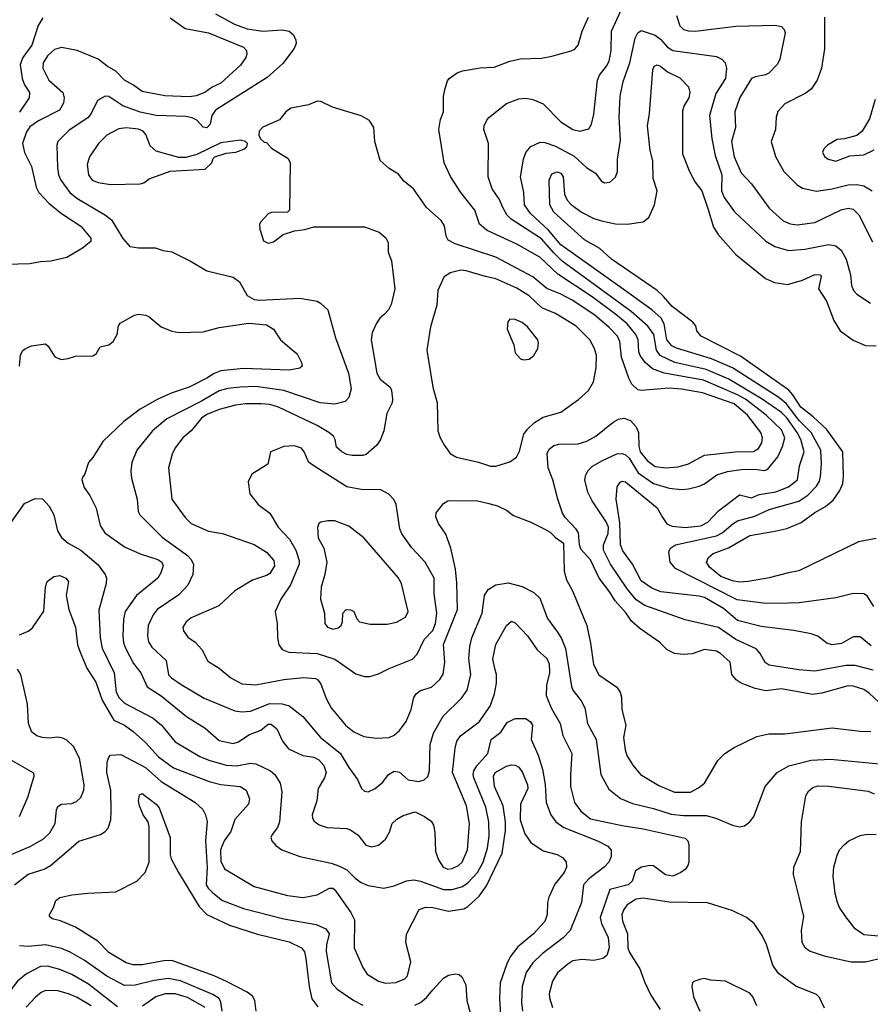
# Model space of a CAD drawing. Extents: x 997026 to 1115308, y 536381 to 619039.
# Tile 311 of 484: x 1069057 to 1073912, y 581923 to 587541. Entities that reach past the tile are written whole.
import ezdxf

# ---------------------------------------------------------------- set-up
doc = ezdxf.new("R2010")
doc.units = 0

msp = doc.modelspace()

# ---------------------------------------------------------------- linework, layer by layer
at = {"layer": '0CON20XD'}
for points in [[(1070173.6, 587573.6), (1070282.2, 587515), (1070355, 587488.9), (1070445, 587475.3), (1070555, 587482.5), (1070594.6, 587474.6), (1070619.2, 587455), (1070633.3, 587425), (1070635.6, 587405), (1070624.1, 587375.9), (1070559.1, 587290.9), (1070468.8, 587211.2), (1070174.5, 587025), (1070152.7, 586995), (1070144.4, 586945), (1070125, 586923.9), (1070105, 586927.8), (1070067.4, 586967.4), (1070041.5, 586981.5), (1070005, 586988.2), (1069836.2, 586993.8), (1069745, 587012.5), (1069645, 587048.6), (1069565, 587102.1), (1069545, 587105.4), (1069500.7, 587079.3), (1069464.6, 587005), (1069445, 586980.9), (1069339.5, 586910.5), (1069274.4, 586845), (1069268.9, 586825), (1069272.1, 586695), (1069277.7, 586655), (1069292.3, 586625), (1069343.1, 586555), (1069382, 586522), (1069546.1, 586426.1), (1069579.9, 586399.9), (1069645, 586292.5), (1069685, 586246.7), (1069735, 586240), (1069829.5, 586239.5), (1069875, 586224), (1069925, 586216), (1070035, 586161.4), (1070125, 586108.1), (1070275, 586072.1), (1070312.1, 586045), (1070355, 585967.3), (1070395, 585944), (1070425, 585940.3), (1070655, 585952.1), (1070755, 585934.2), (1070774.3, 585924.3), (1070816, 585885), (1070859.5, 585725), (1070933.8, 585525), (1070949.2, 585435), (1070935, 585386.2), (1070915, 585362.5), (1070855, 585346.4), (1070772.5, 585355), (1070565, 585424.8), (1070405, 585448), (1070315.2, 585444.8), (1070245, 585436.2), (1070195, 585422.6), (1070095, 585364.3), (1069896.3, 585263.7), (1069813.9, 585196.1), (1069725, 585085.7), (1069696.4, 585015), (1069690.5, 584965), (1069694.4, 584925), (1069727.5, 584805), (1069733.1, 584735), (1069741.9, 584715), (1069869.3, 584589.3), (1070015, 584483.6), (1070033.6, 584463.6), (1070048.2, 584435), (1070044.5, 584375), (1070016.5, 584315), (1069965, 584260), (1069841.2, 584175), (1069819.3, 584145), (1069790.7, 584085), (1069786.8, 584025), (1069792.2, 583992.2), (1069811.6, 583961.6), (1069892.5, 583885), (1069906.7, 583803.3), (1069923.5, 583785), (1069978.2, 583748.2), (1070109.9, 583669.9), (1070285, 583597.7), (1070325, 583592.5), (1070375, 583596.6), (1070485, 583638.9), (1070555, 583638.4), (1070595.7, 583625.7), (1070673.5, 583565), (1070773.8, 583445), (1070886.7, 583356.7), (1070935, 583274.4), (1070985.5, 583205.5), (1071007.1, 583155), (1071025, 583138.6), (1071045, 583135.6), (1071086, 583155), (1071129.7, 583190.3), (1071162, 583235), (1071195, 583254.3), (1071225, 583247.1), (1071275, 583203.3), (1071335.4, 583194.6), (1071365, 583204.3), (1071386.1, 583223.9), (1071395.4, 583254.6), (1071400.4, 583405), (1071419.4, 583470.6), (1071473.6, 583566.4), (1071579.6, 583670.4), (1071611.2, 583715), (1071631.3, 583805), (1071620, 583895), (1071625.5, 583965.5), (1071638.2, 584015), (1071696.1, 584155), (1071709.1, 584255), (1071730.6, 584289.4), (1071774, 584316), (1071845, 584327.1), (1071925, 584307.3), (1071992.4, 584272.4), (1072025, 584240), (1072069.5, 584125), (1072126.4, 584046.4), (1072149.6, 584009.6), (1072172.4, 583952.4), (1072205.9, 583735.9), (1072214.7, 583714.7), (1072261.8, 583655), (1072283.6, 583615), (1072297.9, 583525), (1072346.7, 583435), (1072373.6, 583235), (1072419.8, 583149.8), (1072486.5, 583096.5), (1072555, 583069.3), (1072675, 583040.6), (1072775, 583008.1), (1072845, 583000.2), (1072975, 583001.3), (1073031.2, 582985), (1073125.5, 582945.5), (1073165, 582935.7)], [(1073917.8, 583967.8), (1073855, 584020), (1073815, 584020), (1073747.4, 583982.6), (1073695, 583974.4), (1073665, 583984.3), (1073613, 584023), (1073575, 584036.5), (1073475, 584056.2), (1073288.6, 584078.6), (1073155, 584113.5), (1073075, 584181.6), (1072965, 584244.1), (1072935, 584252.5), (1072716.4, 584276.4), (1072665, 584296.9), (1072605, 584339.5), (1072554.8, 584434.8), (1072500.5, 584510.5), (1072485.9, 584545), (1072483, 584673), (1072461.6, 584805), (1072467.9, 584875), (1072485, 584902.9), (1072495, 584908.1), (1072515, 584904.4), (1072695.2, 584755.2), (1072725, 584704.2), (1072750, 584665), (1072781.5, 584651.5), (1072855, 584642.7), (1072945, 584652.5), (1072985, 584673.9), (1073045, 584739.6), (1073165, 584830), (1073235, 584813.5), (1073277.5, 584832.5), (1073372.9, 584847.1), (1073445.5, 584875), (1073496.2, 584915), (1073508.8, 584995), (1073535.3, 585075), (1073515.2, 585145), (1073495.6, 585185), (1073435, 585269.6), (1073405, 585300), (1073295.8, 585375), (1073105, 585489.8), (1072975.6, 585545.6), (1072795.8, 585585.8), (1072713.2, 585625), (1072691.9, 585655), (1072675.6, 585745), (1072642, 585792), (1072546.8, 585876.8), (1072154.1, 586164.1), (1072105, 586209.8), (1072035, 586291.1), (1071862, 586402), (1071837.2, 586427.2), (1071813, 586473), (1071795.6, 586515.6), (1071754.6, 586575), (1071730.5, 586645), (1071732.9, 586835), (1071706, 586915), (1071708, 586935), (1071723, 586967), (1071735, 586983.8), (1071835, 587062.9), (1071905, 587088.6), (1071945, 587092.9), (1071985.5, 587085.5), (1072045, 587061.4), (1072145, 586957.5), (1072215, 586914.3), (1072254.2, 586904.2), (1072305, 586918.8), (1072321.4, 586945), (1072335, 587002.5), (1072354.1, 587195), (1072366.1, 587225), (1072406.8, 587275), (1072421.3, 587305), (1072432.2, 587365), (1072434.2, 587475.8), (1072489.4, 587595)], [(1072806.4, 587565), (1072825.7, 587505), (1072845, 587485.7), (1072875, 587477.3), (1072915, 587475.5), (1073145, 587503.6), (1073369.1, 587509.1), (1073405, 587502.5), (1073420.8, 587485), (1073425.7, 587465), (1073395.8, 587315), (1073382.1, 587287.9), (1073333.7, 587236.3), (1073313.6, 587226.4), (1073255, 587215.5), (1073235, 587204.5), (1073167.1, 587097.1), (1073139.6, 587015), (1073142.9, 586925), (1073119.7, 586845), (1073135, 586758.8), (1073175, 586668), (1073234.6, 586604.6), (1073335, 586465.7), (1073414, 586394), (1073455, 586376.5), (1073495, 586370.9), (1073595, 586383.8), (1073745, 586455.5), (1073785, 586465.5), (1073815, 586460), (1073846.6, 586426.6), (1073925, 586273.8)], [(1069915, 587550.8), (1070000.6, 587490.6), (1070135, 587465.4), (1070333.8, 587385), (1070352, 587365), (1070354, 587345), (1070347.1, 587325), (1070317.9, 587282.1), (1070205, 587178.5), (1070154.6, 587155.4), (1070114.5, 587125.5), (1070063.3, 587106.7), (1070025, 587100.4), (1069885, 587107.1), (1069755, 587130.6), (1069707, 587167), (1069654.2, 587195), (1069605, 587247.1), (1069556, 587275), (1069505, 587315.6), (1069385, 587365.6), (1069295, 587383.1), (1069255, 587370), (1069215.5, 587334.5), (1069190.8, 587295), (1069188, 587265), (1069223.1, 587195), (1069303.3, 587125), (1069310.5, 587095), (1069306.5, 587065), (1069284.3, 587025), (1069165, 586963.2), (1069115, 586930.5), (1069095, 586902), (1069073.5, 586835), (1069083.6, 586783.6), (1069123.5, 586703.5), (1069151.5, 586585), (1069165.5, 586555), (1069225, 586492.2), (1069294.7, 586434.7), (1069405, 586362.9), (1069462.5, 586295), (1069462.5, 586275), (1069415, 586237.1), (1069325, 586184), (1069235, 586163.8), (1069175, 586160), (1069115, 586147.1), (1068915, 586142)], [(1069188.4, 587551.6), (1069162.2, 587507.8), (1069126.4, 587395), (1069074.1, 587325.9), (1069059.1, 587285), (1069070.6, 587205), (1069085, 587168.9), (1069112.6, 587125), (1069111.4, 587095), (1069056.5, 587013.5)], [(1073929.3, 583829.3), (1073826.6, 583856.6), (1073775, 583856.8), (1073595, 583824.8), (1073505, 583831.8), (1073335, 583857.3), (1073312.5, 583872.5), (1073284, 583925), (1073261.5, 583951.5), (1073145, 584004.2), (1073045, 584074), (1072855, 584116.4), (1072625, 584199.3), (1072575, 584231.4), (1072523.9, 584293.9), (1072428.9, 584435), (1072388.7, 584515), (1072388.4, 584545), (1072415, 584608.6), (1072417.6, 584645), (1072405, 584676.4), (1072324.5, 584795), (1072299.5, 584845), (1072283.5, 584916.5), (1072288.1, 584945), (1072300.8, 584969.2), (1072327.3, 584992.7), (1072384.4, 585025.6), (1072465, 585063.7), (1072495, 585066.5), (1072515, 585058.1), (1072535, 585038.6), (1072586.4, 584956.4), (1072675, 584895.3), (1072765, 584868.2), (1072835, 584861.3), (1072875, 584863.4), (1072935, 584878.9), (1072965, 584893.1), (1073036.6, 584943.4), (1073096.2, 584963.8), (1073175.2, 584975.2), (1073255, 584976.8), (1073305, 584968.9), (1073325, 584974), (1073384.1, 585045.9), (1073411.4, 585105), (1073424.2, 585155), (1073405, 585201.5), (1073316.9, 585285), (1073200.2, 585375), (1073155, 585401.4), (1072960, 585485), (1072734.8, 585524.8), (1072668.3, 585548.3), (1072626.7, 585585), (1072597.9, 585625), (1072591.2, 585645), (1072587.7, 585715), (1072574.2, 585745), (1072524.2, 585805), (1072458.7, 585858.7), (1072325, 585959.2), (1072128.2, 586088.2), (1072025, 586186.6), (1071895, 586259.3), (1071725, 586337.5), (1071680.6, 586375), (1071655.7, 586455), (1071574.5, 586555), (1071516.7, 586646.7), (1071480, 586725), (1071449.2, 586915), (1071458.8, 586971.2), (1071475.6, 587015), (1071475.7, 587105), (1071485, 587147.5), (1071498.3, 587191.7), (1071508, 587205), (1071553, 587237), (1071585, 587249.4), (1071685, 587267.1), (1071765, 587270), (1071855, 587304.2), (1071915, 587316.9), (1072035, 587322.2), (1072095, 587333.5), (1072205, 587362.9), (1072226.4, 587373.6), (1072244.6, 587395.4), (1072267.5, 587475), (1072303.9, 587555)], [(1073650, 587555), (1073650.5, 587375), (1073634.4, 587265), (1073609.4, 587195), (1073574.2, 587145), (1073540.2, 587119.8), (1073425, 587060), (1073383.6, 587016.4), (1073374.3, 586985), (1073370.6, 586915), (1073345.6, 586845), (1073371.1, 586761.1), (1073419.4, 586675), (1073495, 586599.4), (1073525, 586580.5), (1073605, 586562.3), (1073695.3, 586575.3), (1073785, 586598.2), (1073835, 586600), (1073875, 586593.4), (1073923.5, 586565)], [(1073932, 584192), (1073895, 584252.9), (1073874.4, 584264.4), (1073815, 584266.9), (1073715, 584242.5), (1073505.3, 584214.7), (1073445, 584212.8), (1073315, 584209.6), (1073151.3, 584231.3), (1072800.4, 584410.4), (1072770.5, 584445), (1072761.4, 584505), (1072771.4, 584525), (1072800.8, 584545), (1073033.6, 584596.4), (1073066.6, 584613.4), (1073127.1, 584665), (1073155, 584681.4), (1073252.6, 584707.4), (1073335, 584746.9), (1073505, 584794.7), (1073555, 584828.4), (1073605, 584880), (1073621.7, 584908.3), (1073628.4, 584935), (1073633.8, 585006.2), (1073629.5, 585085), (1073574.4, 585185), (1073505.2, 585255), (1073431.2, 585351.2), (1073389.2, 585385), (1073125, 585554.4), (1073006.5, 585605), (1072805, 585666.6), (1072779.8, 585679.8), (1072751.2, 585715), (1072735.2, 585805), (1072718.5, 585838.5), (1072666, 585886), (1072528.9, 585985), (1072145, 586257), (1072075, 586340), (1071973.3, 586435), (1071938.8, 586485), (1071934.5, 586555.5), (1071914.6, 586645), (1071932.9, 586745), (1071946.7, 586783.3), (1071975, 586817.1), (1072028.1, 586841.9), (1072055, 586841.1), (1072115, 586818.8), (1072222.5, 586762.5), (1072295, 586696.2), (1072342.9, 586665), (1072375, 586620.8), (1072395, 586609.4), (1072425, 586614.4), (1072457.6, 586642.4), (1072468.5, 586675), (1072469.5, 586745), (1072486, 586854), (1072478.9, 586985), (1072484.5, 587104.5), (1072501.7, 587188.3), (1072540.3, 587295), (1072569.1, 587435), (1072585, 587465.7), (1072605, 587478.5), (1072685, 587453.3), (1072715, 587430), (1072755, 587384.7), (1072785, 587364.3), (1073035, 587330.5), (1073065, 587315.7), (1073084.3, 587295), (1073092.2, 587265), (1073085.4, 587205), (1073030.3, 587119.7), (1072994.7, 586995), (1073007.3, 586862.7), (1073025.7, 586765.7), (1073064.7, 586655.3), (1073063.3, 586565), (1073077.2, 586527.2), (1073136.7, 586445), (1073315, 586277.3), (1073366.4, 586246.4), (1073445, 586223.5), (1073538.7, 586231.3), (1073675, 586258.1), (1073715, 586251.2), (1073745, 586226.2), (1073774.2, 586175), (1073798.8, 586085), (1073804.7, 586024.7), (1073816.5, 585996.5), (1073835.8, 585975.8), (1073913.6, 585923.6)], [(1073945, 584580.6), (1073845, 584561.4), (1073505, 584395.6), (1073444.5, 584385.5), (1073335, 584355.5), (1073215, 584336), (1073165, 584332.5), (1073125, 584339.7), (1073059.5, 584365), (1072995, 584417.7), (1072976.4, 584445), (1072988.4, 584471.6), (1073014.7, 584495.3), (1073102.7, 584527.3), (1073225, 584597.3), (1073367.9, 584622.1), (1073435, 584638.2), (1073517.8, 584672.2), (1073595, 584728.5), (1073657.4, 584762.6), (1073700.1, 584799.9), (1073739.1, 584855), (1073754.6, 584895), (1073759.6, 584935), (1073755.6, 585075), (1073662, 585205), (1073585.8, 585275.8), (1073515, 585331), (1073470.7, 585400.7), (1073446.9, 585426.9), (1073170.6, 585620.6), (1072946, 585735), (1072922, 585765), (1072916.2, 585793.8), (1072898.8, 585815), (1072780.9, 585905), (1072732.4, 585962.4), (1072695.7, 585995.7), (1072435, 586174.6), (1072369.2, 586235), (1072281.4, 586285), (1072105, 586441.9), (1072082.9, 586485), (1072079.5, 586625), (1072095, 586661.4), (1072125, 586673.5), (1072145, 586664.4), (1072158.8, 586645), (1072167.1, 586545), (1072181.9, 586511.9), (1072205, 586485.6), (1072263.6, 586443.6), (1072335, 586407.5), (1072385, 586390.8), (1072457, 586377), (1072525, 586374.3), (1072615, 586388), (1072647.3, 586412.7), (1072680, 586485), (1072696, 586565), (1072673.1, 586635), (1072670, 586735), (1072655.7, 586795), (1072640, 586935), (1072652.5, 587005), (1072670.5, 587255), (1072677.5, 587275), (1072695, 587284.2), (1072715, 587275.7), (1072755, 587244.3), (1072825, 587209.2), (1072875, 587157.5), (1072882.9, 587125), (1072876.9, 587095), (1072848.8, 587051.2), (1072839.5, 587020.5), (1072840, 586775), (1072880, 586675), (1072913, 586613), (1072950, 586565), (1072984.3, 586464.3), (1073017.2, 586357.2), (1073043.3, 586315), (1073145, 586201.9), (1073314.6, 586064.6), (1073365, 586041.9), (1073439.1, 586030.9), (1073525.7, 586054.3), (1073595, 586087.5), (1073627.5, 586085), (1073632.5, 586075), (1073617.1, 586005), (1073662.5, 585935), (1073703.1, 585825), (1073740, 585765), (1073815, 585712), (1073885, 585681.4), (1073945, 585680)], [(1074047.5, 583565), (1073905, 583697.8), (1073875, 583719.1), (1073815, 583738.5), (1073785, 583740), (1073635, 583698.5), (1073581.3, 583691.3), (1073405, 583722.7), (1073315, 583711.5), (1073255, 583724.4), (1073175, 583755.6), (1073145.7, 583775), (1073121.4, 583805), (1073112, 583875), (1073057.1, 583925), (1073035, 583937.8), (1072965, 583947.5), (1072895, 583923.3), (1072845, 583919.4), (1072795, 583924.2), (1072753.3, 583945), (1072708.6, 583988.6), (1072597.4, 584067.4), (1072549.4, 584109.4), (1072518.2, 584155), (1072455.4, 584225), (1072425.2, 584275.2), (1072363.8, 584353.8), (1072315, 584458.6), (1072260.3, 584520.3), (1072252, 584545), (1072246.2, 584613.8), (1072233.8, 584635), (1072170.6, 584700.6), (1072155.6, 584725.6), (1072127.8, 584805), (1072100.5, 584915), (1072073.5, 584985), (1072066.9, 585065), (1072078.9, 585091.1), (1072105, 585111.1), (1072135, 585119.6), (1072245, 585121.5), (1072294.6, 585135.4), (1072345, 585164.4), (1072445, 585244.4), (1072475, 585261.4), (1072505, 585267.1), (1072543.6, 585253.6), (1072575, 585218), (1072588.2, 585185), (1072591.2, 585105), (1072598.8, 585075), (1072639.1, 585025), (1072685, 584992.4), (1072745.9, 584984.1), (1072815, 584989.6), (1072875, 585007.1), (1072966.6, 585056.6), (1073140, 585075), (1073245, 585077.3), (1073274.4, 585095), (1073292.5, 585127.5), (1073296.2, 585155), (1073287.3, 585185), (1073211.1, 585285), (1073135, 585348.3), (1072955, 585411.3), (1072835, 585432.6), (1072765, 585438.2), (1072605, 585424.5), (1072585, 585429.4), (1072551.7, 585461.7), (1072534.7, 585494.7), (1072492.4, 585615), (1072481.6, 585705), (1072468.2, 585735), (1072422.3, 585785), (1072339.3, 585855), (1072209.9, 585939.9), (1072145, 585975.8), (1072065, 586008), (1071985, 586073.3), (1071775, 586186), (1071541.6, 586261.6), (1071503, 586283), (1071491.4, 586305), (1071481.9, 586365), (1071462.5, 586395), (1071379.5, 586469.5), (1071304, 586575), (1071250.3, 586620.3), (1071219.5, 586659.5), (1071165, 586692.5), (1071115, 586737.5), (1071083.8, 586845), (1071078.8, 586925), (1071053.8, 586965), (1071005, 586993.3), (1070841.4, 587041.4), (1070775, 587073.8), (1070755, 587076.2), (1070705, 587055.8), (1070605, 587036.7), (1070576.7, 587015), (1070540.6, 586969.4), (1070445, 586927.1), (1070423.3, 586905), (1070422.5, 586882.5), (1070431.7, 586861.7), (1070453, 586843), (1070465, 586840), (1070495, 586807.5), (1070589.3, 586749.3), (1070600, 586725), (1070597.5, 586455), (1070585, 586442.5), (1070495, 586440), (1070475, 586432.5), (1070432.5, 586387.5), (1070426.4, 586373.6), (1070426.7, 586345), (1070449.3, 586279.3), (1070475, 586266.2), (1070505, 586273.3), (1070560, 586315), (1070625, 586336.2), (1070685, 586343.8), (1070735, 586360), (1071025, 586360), (1071109.2, 586329.2), (1071145.9, 586295.9), (1071159.3, 586269.3), (1071160, 586215), (1071178.8, 586165), (1071197.5, 586005), (1071176.7, 585915), (1071161.1, 585885), (1071138.5, 585861.5), (1071112.1, 585837.9), (1071092.2, 585805), (1071069.5, 585755), (1071062.5, 585715), (1071095, 585523.8), (1071115, 585489.2), (1071172, 585445), (1071180, 585425), (1071185.7, 585375), (1071182.9, 585355), (1071152.9, 585295), (1071136, 585195), (1071115.8, 585145), (1071095, 585114), (1071035, 585060.8), (1071015, 585054.3), (1070955, 585054.4), (1070925, 585060), (1070895, 585074.4), (1070865, 585102.5), (1070858, 585145), (1070848, 585165), (1070822, 585185), (1070755, 585225.4), (1070535, 585330), (1070485, 585344.7), (1070435, 585350), (1070345, 585349.6), (1070288.9, 585341.1), (1070195, 585316.7), (1070125, 585287.5), (1070095, 585266.9), (1070035, 585195.6), (1069987.5, 585155), (1069945, 585098.8), (1069927.6, 585062.4), (1069906.9, 584985), (1069924.6, 584804.6), (1070000.6, 584700.6), (1070035, 584666), (1070135, 584621.9), (1070215, 584608.6), (1070395, 584546.7), (1070465, 584502.9), (1070507.5, 584455), (1070511.5, 584425), (1070485, 584381.9), (1070465, 584369.4), (1070385, 584342.5), (1070285, 584282.5), (1070193.2, 584196.8), (1070035, 584128.6), (1070007.5, 584105), (1069988, 584075), (1069992, 584055), (1070017.1, 584017.1), (1070059.1, 583989.1), (1070097.3, 583947.3), (1070130.3, 583880.3), (1070195, 583842), (1070262, 583785), (1070325, 583752.2), (1070405, 583745.5), (1070565, 583776.9), (1070678, 583788), (1070745, 583782.5), (1070758, 583775), (1070775, 583750), (1070807.5, 583665), (1070835, 583614), (1070916, 583515), (1070965, 583478), (1071020.9, 583450.9), (1071091.7, 583441.7), (1071165, 583445.8), (1071195, 583459.2), (1071225.4, 583484.6), (1071263.1, 583536.9), (1071290.9, 583605), (1071306.6, 583673.4), (1071319.2, 583695), (1071345, 583712.9), (1071408, 583732), (1071455, 583776), (1071473.6, 583806.4), (1071483.8, 583875), (1071475.5, 583975.5), (1071556.5, 584175), (1071552.6, 584327.4), (1071545.3, 584405.3), (1071518.5, 584525), (1071488.6, 584605), (1071447, 584667), (1071432.9, 584705), (1071435, 584726.7), (1071475, 584781.2), (1071500, 584795), (1071662.7, 584797.3), (1071735, 584780), (1071785, 584768), (1071835, 584742), (1071875, 584711.4), (1071974.5, 584674.5), (1072054.2, 584634.2), (1072085, 584616.2), (1072115, 584586.2), (1072160, 584555), (1072164, 584395), (1072178.6, 584345), (1072211.7, 584281.7), (1072294.6, 584085), (1072315.8, 583984.2), (1072331.3, 583861.3), (1072362.8, 583802.8), (1072465, 583732), (1072484.4, 583704.4), (1072492.9, 583675), (1072494.4, 583605), (1072516.6, 583516.6), (1072503.3, 583445), (1072512.7, 583375), (1072521.9, 583341.9), (1072556.8, 583286.8), (1072600.8, 583235), (1072705, 583171.1), (1072795, 583134.5), (1072885, 583134.5)], [(1073940, 587085), (1073908, 586975), (1073866.7, 586905), (1073835, 586880), (1073765, 586861.2), (1073722.7, 586857.3), (1073667.5, 586825), (1073647.5, 586805), (1073640, 586785), (1073650.5, 586760.5), (1073672.5, 586745), (1073715, 586734), (1073795, 586763.8), (1073875, 586770), (1073935, 586798.8)], [(1069575, 586600), (1069745, 586603.8), (1069765, 586610), (1069795, 586633.3), (1069915, 586676.7), (1070115, 586688.8), (1070153.3, 586725), (1070161.2, 586748.8), (1070171.2, 586758.8), (1070235, 586778.8), (1070290, 586785), (1070337, 586803), (1070352.5, 586815), (1070357.5, 586835), (1070345, 586846.7), (1070315, 586853.8), (1070205, 586838.1), (1070067.3, 586772.7), (1070005, 586753.8), (1069965, 586753.8), (1069835, 586790), (1069800.6, 586820.6), (1069776.8, 586886.8), (1069762, 586905), (1069735, 586916.9), (1069665, 586923.8), (1069622.4, 586917.6), (1069555, 586881.9), (1069507.1, 586835), (1069455, 586758.8), (1069442.2, 586715), (1069449.4, 586655), (1069470.8, 586625), (1069505, 586611.1), (1069575, 586600)], [(1071775, 584992.7), (1071855, 585017.5), (1071892.2, 585045), (1071910.1, 585079.9), (1071935, 585175.8), (1071954.7, 585205.3), (1071995, 585243.6), (1072045, 585272.7), (1072145, 585302.5), (1072246.6, 585373.4), (1072304.4, 585425), (1072332.7, 585475), (1072347.5, 585555), (1072349.1, 585625), (1072337.5, 585665), (1072310.5, 585715), (1072233.2, 585793.2), (1072115.7, 585865), (1072037.3, 585897.3), (1071965, 585965.3), (1071895, 586008.2), (1071775, 586061.8), (1071715, 586075.9), (1071605, 586108.2), (1071575, 586111.1), (1071513.1, 586096.9), (1071478, 586072), (1071443.3, 585995), (1071438, 585912), (1071402.1, 585787.9), (1071380.8, 585655), (1071414.4, 585445), (1071439.4, 585355), (1071444.3, 585195), (1071457.5, 585155), (1071481.3, 585111.3), (1071513.8, 585065), (1071550, 585045), (1071675, 585016.2), (1071745, 584992.7), (1071775, 584992.7)], [(1069055.7, 585564.3), (1069061.2, 585628.8), (1069075, 585653.3), (1069090, 585665), (1069125, 585680), (1069205, 585691.2), (1069218.8, 585678.8), (1069257.3, 585617.3), (1069292.7, 585602.7), (1069332.7, 585607.3), (1069375, 585621.2), (1069475, 585623.8), (1069493.3, 585635), (1069516.4, 585673.6), (1069565, 585686.2), (1069591.2, 585705), (1069613.8, 585745), (1069621.2, 585795), (1069630.3, 585809.7), (1069712.5, 585855), (1069735, 585860), (1069775.9, 585855.9), (1069796.1, 585846.1), (1069865, 585788.8), (1069925, 585763.8), (1069966.4, 585756.4), (1070105, 585760.8), (1070195.6, 585784.4), (1070365, 585808.9), (1070465, 585800.6), (1070505, 585776), (1070546, 585715), (1070609.6, 585659.6), (1070640, 585635), (1070666.2, 585585), (1070670, 585565), (1070655, 585552), (1070595, 585540.5), (1070335, 585550), (1070205, 585537.1), (1070166.9, 585523.1), (1070124.2, 585495), (1070024, 585445), (1069927.3, 585412.7), (1069844.6, 585375.4), (1069745, 585318.2), (1069650.8, 585249.2), (1069531.4, 585135), (1069475, 585043.3), (1069448.8, 585015), (1069426.7, 584945), (1069415, 584930), (1069411.2, 584915), (1069425, 584872.5), (1069457, 584827), (1069493.1, 584753.1), (1069515.6, 584655), (1069543.6, 584613.6), (1069655, 584532.5), (1069744.1, 584494.1), (1069845, 584461.8), (1069867.5, 584445), (1069875.5, 584425.5), (1069862.9, 584385), (1069845.7, 584355), (1069723.4, 584256.6), (1069658.1, 584165), (1069648.8, 584121.2), (1069646.1, 584025), (1069649.6, 583985), (1069660, 583955), (1069706.8, 583866.8), (1069747.3, 583815), (1069784.6, 583734.6), (1069865, 583683.8), (1070008.1, 583565), (1070115, 583497.8), (1070195, 583429.1), (1070275, 583411.2), (1070305, 583420.9), (1070365, 583461.1), (1070433.4, 583486.6), (1070475, 583521.5), (1070492, 583522), (1070524.2, 583495), (1070556.9, 583425), (1070591.7, 583381.7), (1070673.1, 583343.1), (1070735, 583332.5), (1070765, 583318.9), (1070793.3, 583285), (1070806.5, 583245), (1070797.5, 583215), (1070760, 583155), (1070753.8, 583085), (1070726, 583005), (1070728, 582985), (1070738.3, 582968.3), (1070766.6, 582946.6), (1070812, 582932), (1070924.5, 582925.5), (1070945, 582918.5), (1070989.1, 582889.1), (1071032.1, 582832.1), (1071065, 582820.8), (1071105, 582832), (1071144, 582865), (1071167.1, 582905), (1071182, 582955), (1071210.4, 582979.6), (1071245, 583000), (1071315, 583021.9), (1071368, 582995), (1071405, 582967.5), (1071418.6, 582945), (1071427.1, 582905), (1071429.4, 582795), (1071447.9, 582747.9), (1071474.4, 582705), (1071500, 582695), (1071525, 582698.9), (1071562, 582715), (1071581.9, 582735), (1071613.6, 582805), (1071623.8, 582955), (1071606.9, 583055), (1071527.1, 583245), (1071542.7, 583385), (1071552.9, 583425), (1071572.7, 583455), (1071678.9, 583535), (1071742.5, 583625), (1071766.7, 583695), (1071778.5, 583755), (1071778.5, 583805), (1071769.5, 583839.5), (1071757.3, 583895), (1071774.7, 583975.3), (1071835, 584084), (1071865, 584108.8), (1071885, 584100), (1071955, 584025.7), (1072010.5, 583945), (1072066.4, 583896.4), (1072079.5, 583865), (1072080.5, 583815), (1072063.1, 583745), (1072061.8, 583685), (1072090, 583615), (1072142.5, 583525), (1072156.5, 583456.5), (1072208.9, 583355), (1072200.4, 583235), (1072201.8, 583165), (1072223.5, 583075), (1072258.9, 583025), (1072315, 582980.8), (1072495, 582943.8), (1072615.3, 582925.3), (1072855, 582872), (1072870, 582855), (1072876.2, 582835), (1072876.2, 582735), (1072870, 582715), (1072856.7, 582695), (1072831.2, 582675), (1072785, 582654.3), (1072742.6, 582662.6), (1072675, 582712.9), (1072654.4, 582715.6), (1072605.9, 582705.9), (1072572, 582685), (1072552, 582625), (1072530, 582605), (1072425, 582577.5), (1072371.1, 582418.9), (1072378.2, 582385), (1072415.4, 582304.6), (1072421.6, 582245), (1072407.6, 582202.4), (1072385, 582184.4), (1072335, 582173.5), (1072265, 582179.5), (1072215, 582170.5), (1072185, 582153.1), (1072127.1, 582102.9), (1072098.6, 582055), (1072080, 581985), (1072080.9, 581960.9), (1072098.6, 581905)], [(1071935, 585600), (1071965, 585603.8), (1071991.2, 585625), (1072013.8, 585665), (1072018.8, 585695), (1072014, 585715), (1071955, 585788.8), (1071925, 585813.8), (1071885, 585830), (1071855, 585832.5), (1071843, 585817), (1071840, 585775), (1071876.7, 585685), (1071885, 585640), (1071916.4, 585606.4), (1071935, 585600)], [(1071055, 583792.9), (1071105, 583808.6), (1071165, 583840), (1071298.3, 583891.7), (1071325, 583921.4), (1071365.2, 584004.8), (1071415, 584056.7), (1071431.1, 584095), (1071438.5, 584155), (1071423.1, 584265), (1071422.3, 584355), (1071371.8, 584445), (1071295, 584526.9), (1071237.3, 584607.3), (1071226.1, 584636.1), (1071205.4, 584775.4), (1071193.2, 584803.2), (1071164.5, 584834.5), (1071118, 584858), (1071005, 584860.4), (1070925, 584875.3), (1070762.3, 584977.7), (1070707.8, 585015), (1070681.5, 585075), (1070665, 585095.6), (1070625, 585109.5), (1070565, 585105.6), (1070487.5, 585075), (1070472.5, 585005), (1070381.9, 584948.1), (1070360, 584905), (1070370, 584835), (1070418.8, 584775), (1070484.6, 584724.6), (1070531.9, 584645), (1070596.9, 584576.9), (1070633.8, 584515), (1070652.9, 584455), (1070651.8, 584435), (1070602.7, 584317.3), (1070548.1, 584235), (1070514.3, 584165), (1070526.2, 584096.2), (1070527.9, 584015), (1070535.5, 583975), (1070555, 583946.9), (1070592.4, 583932.4), (1070755.4, 583924.6), (1070855, 583893.1), (1070975, 583809.4), (1071025, 583792.9), (1071055, 583792.9)], [(1069012.8, 584677.2), (1069085, 584780.9), (1069145, 584809.4), (1069186.4, 584806.4), (1069225, 584765.7), (1069252.5, 584715), (1069272.9, 584625), (1069295, 584585.7), (1069332.5, 584555), (1069405, 584514.5), (1069505, 584430), (1069545.5, 584375), (1069551.8, 584355), (1069551.2, 584325), (1069508.9, 584171.1), (1069515.3, 584014.7), (1069528.2, 583955), (1069595.2, 583815), (1069607.4, 583705), (1069625, 583672), (1069655, 583641.8), (1069818.5, 583555), (1069866, 583516), (1069945, 583420.4), (1070085, 583337.3), (1070135.7, 583315.7), (1070235, 583287.5), (1070295.7, 583284.3), (1070375, 583298.2), (1070405, 583296), (1070488.1, 583255), (1070513.7, 583233.7), (1070544.2, 583184.2), (1070553.9, 583135), (1070540.4, 582965), (1070528, 582932), (1070498.1, 582891.9), (1070490.6, 582875), (1070496.3, 582856.3), (1070518.9, 582828.9), (1070553.8, 582805), (1070655, 582765.6), (1070835, 582729.2), (1070881.9, 582711.9), (1070925, 582690.5), (1070972, 582642), (1071005, 582617.5), (1071045, 582600.4), (1071135, 582586.4), (1071195, 582599.5), (1071265, 582628.2), (1071307, 582633), (1071345, 582625.3), (1071475, 582578.2), (1071525, 582577.3), (1071585, 582594.7), (1071615, 582615.8), (1071669.8, 582675), (1071701.6, 582735), (1071726.8, 582815), (1071736.9, 582885), (1071734, 582965), (1071717.2, 583047.2), (1071649.8, 583215), (1071645.3, 583235), (1071649.4, 583255), (1071666.6, 583283.4), (1071728.8, 583355), (1071747.3, 583435), (1071804.1, 583475.9), (1071839.6, 583530.4), (1071885, 583553.8), (1071945, 583553.5), (1071973.1, 583535), (1071984.5, 583515), (1071976.5, 583435), (1072015.8, 583345), (1072041.2, 583265), (1072056.4, 583176.4), (1072062.5, 583075), (1072088.2, 583005), (1072117.8, 582965), (1072162.3, 582932.3), (1072355, 582855.9), (1072413.3, 582825), (1072433.4, 582803.4), (1072433.6, 582766.4), (1072418.9, 582735), (1072393.1, 582705), (1072305, 582638.2), (1072275.9, 582605), (1072263.4, 582505), (1072199.1, 582345), (1072158.2, 582301.8), (1072038.5, 582211.5), (1071985, 582160), (1071948.4, 582105), (1071924.2, 582025), (1071920.6, 581935), (1071926.7, 581885)], [(1070845, 584064.4), (1070875, 584071.9), (1070892, 584085), (1070900, 584105), (1070901.2, 584155), (1070920, 584175), (1070945, 584174), (1070963.3, 584165), (1070981.7, 584121.7), (1070996.7, 584105), (1071057, 584093), (1071155, 584092.9), (1071207.3, 584102.7), (1071258.3, 584131.7), (1071274, 584165), (1071235.7, 584325), (1071217.4, 584357.4), (1071021.2, 584585), (1070935, 584652), (1070855, 584682.5), (1070815, 584682.5), (1070775, 584673.3), (1070764.3, 584665.7), (1070755.9, 584644.1), (1070761.4, 584585), (1070793.3, 584525), (1070810.8, 584445), (1070798.8, 584375), (1070777, 584303), (1070774.3, 584234.3), (1070796.2, 584155), (1070798.8, 584095), (1070813.8, 584075), (1070840, 584065), (1070845, 584064.4)], [(1069055, 584030.8), (1069105, 584052), (1069129.7, 584070.3), (1069193.9, 584166.1), (1069203.8, 584305), (1069213.3, 584335), (1069252.5, 584365), (1069285, 584369.2), (1069320, 584355), (1069336, 584335), (1069322.5, 584255), (1069337.5, 584175), (1069375.5, 584075), (1069387.3, 583975), (1069402.2, 583932.2), (1069440.5, 583840.5), (1069491.7, 583761.7), (1069528.3, 583658.2), (1069594.7, 583544.7), (1069655, 583515.4), (1069705, 583480.5), (1069775, 583417.8), (1069848.5, 583335), (1069935, 583272.5), (1070138, 583195), (1070205, 583177.6), (1070315, 583165.4), (1070349.2, 583145), (1070368.1, 583095), (1070362.9, 583065), (1070285, 582977.1), (1070261.7, 582908.3), (1070223.3, 582855), (1070202.8, 582805), (1070205, 582740), (1070225, 582696), (1070395.4, 582595.4), (1070585, 582543.6), (1070675, 582533.5), (1070755, 582546.9), (1070825, 582586.5), (1070843.3, 582585), (1070855, 582576.7), (1070946.7, 582446.7), (1070968.6, 582405), (1070965.8, 582245), (1071015, 582133.8), (1071040.8, 582095), (1071105, 582054.3), (1071144.5, 582044.5), (1071203, 582047), (1071255, 582068.8), (1071271.2, 582085), (1071289.2, 582165), (1071260.8, 582275), (1071263.8, 582323.8), (1071336.7, 582465), (1071375, 582478.1), (1071415, 582475.5), (1071505, 582455.4), (1071591.4, 582468.6), (1071615, 582481.9), (1071679.4, 582540.6), (1071721, 582599), (1071811.2, 582785), (1071830.6, 582915), (1071830.3, 582965), (1071816.2, 583055), (1071767.9, 583165), (1071761.2, 583225), (1071771.1, 583245), (1071835, 583282.1), (1071865, 583290), (1071885, 583287.1), (1071905, 583275.7), (1071926.7, 583245), (1071955, 583176.2), (1071956.7, 583155), (1071916.4, 583065), (1071912.9, 582975), (1071939.4, 582895), (1071975, 582846), (1072045, 582799.4), (1072125, 582777.5), (1072155, 582761.2), (1072175.9, 582735.9), (1072177.5, 582705), (1072164.3, 582675), (1072111.4, 582608.6), (1072077.5, 582535), (1072070.5, 582505), (1072068.5, 582435), (1072054.4, 582395), (1071987.4, 582322.6), (1071899.3, 582250.7), (1071856.5, 582193.5), (1071837.1, 582155), (1071799.6, 582045), (1071795.4, 581955), (1071802.5, 581835)], [(1068998, 582775), (1069116.9, 582823.1), (1069193.5, 582866.5), (1069228.5, 582901.5), (1069260, 582955), (1069266.4, 583033.6), (1069275, 583052.5), (1069295, 583064.4), (1069355, 583068.1), (1069380.2, 583079.8), (1069405, 583102.5), (1069422.5, 583145), (1069423.9, 583175), (1069398, 583328), (1069364.5, 583394.5), (1069325, 583430.8), (1069302.4, 583442.4), (1069275, 583446.7), (1069225, 583441.1), (1069185, 583445.6), (1069155, 583455.7), (1069126.6, 583476.6), (1069107.1, 583525), (1069101.1, 583635), (1069062.9, 583805), (1069044.5, 583834.5)], [(1072885, 583134.5), (1072932, 583158), (1072966.2, 583185), (1073042, 583315), (1073081.2, 583355), (1073135, 583388), (1073265, 583450.8), (1073333.2, 583466.8), (1073425, 583466.9), (1073695, 583500.5), (1073855, 583481.1), (1073915, 583479.4)], [(1069335, 582803.6), (1069395, 582854.5), (1069517.2, 582892.8), (1069545, 582909.2), (1069561.4, 582928.6), (1069576.9, 582975), (1069579.6, 583025), (1069577.1, 583145), (1069554, 583245), (1069556.2, 583305), (1069565, 583334), (1069575, 583344.3), (1069635, 583349.2), (1069774.3, 583274.3), (1069864.2, 583194.2), (1070056.8, 583076.8), (1070102.2, 583035), (1070117.5, 583005), (1070126.2, 582966.2), (1070117.4, 582855), (1070126.5, 582703.5), (1070120.6, 582605), (1070131.8, 582585), (1070159.3, 582559.3), (1070214.4, 582515), (1070335, 582470), (1070565, 582411.4), (1070748.5, 582378.5), (1070803.5, 582353.5), (1070822.7, 582325), (1070807.7, 582262.3), (1070806, 582225), (1070836.1, 582045), (1070869.2, 582009.2), (1070964.8, 581944.8), (1071015, 581918.9)], [(1069055.5, 582995), (1069102.5, 583105), (1069140, 583225), (1069138.3, 583241.7), (1069005, 583318.9)], [(1073165, 582935.7), (1073195, 582942), (1073223.8, 582965), (1073247.5, 582995), (1073311.4, 583165), (1073380.6, 583245), (1073447.1, 583282.9), (1073575, 583316), (1073685, 583321.1), (1073964.6, 583294.6)], [(1070405.8, 581885), (1070398.1, 581945), (1070385, 581970), (1070355, 581992.5), (1070240.5, 582050.5), (1070165.9, 582085.9), (1069925, 582173.1), (1069879.2, 582170.8), (1069755, 582147.7), (1069705, 582149.2), (1069665, 582160), (1069565, 582218.9), (1069502.6, 582282.6), (1069375, 582363.1), (1069289.3, 582399.3), (1069241.2, 582411.2), (1069226.7, 582425), (1069226.2, 582435), (1069250, 582475), (1069262.2, 582515), (1069285, 582533.3), (1069355, 582548.5), (1069445, 582558.1), (1069605, 582564), (1069725, 582626), (1069773.8, 582675), (1069796.2, 582735), (1069796.2, 582935), (1069790, 582965), (1069762, 583005), (1069741.4, 583055), (1069734.4, 583085), (1069741.4, 583118.6), (1069755, 583126.2), (1069835, 583065.6), (1069853.1, 583045), (1069916.2, 582875), (1069916.4, 582776.4), (1069922.3, 582752.3), (1069962.5, 582675), (1070080.6, 582480.6), (1070125.8, 582435.8), (1070255, 582373.8), (1070415, 582322.7), (1070595, 582280.5), (1070665.8, 582245), (1070682, 582222), (1070690.9, 582185), (1070708.9, 582025), (1070723.5, 581955), (1070758.3, 581908.3)], [(1073965, 582181.8), (1073885, 582162.7), (1073802.9, 582162.9), (1073656.4, 582196.4), (1073565, 582225.8), (1073540, 582245), (1073524.1, 582275.9), (1073520, 582345), (1073533.1, 582425), (1073506.5, 582535), (1073474.6, 582664.6), (1073475.5, 582705), (1073514.5, 582795.5), (1073519.4, 582965), (1073545, 583112.5), (1073559.8, 583140.2), (1073585, 583160.6), (1073615, 583169.5), (1073675, 583167.3), (1073900.2, 583140.2), (1073934.5, 583124.5)], [(1074105, 582299.2), (1073875, 582318.8), (1073825, 582353.1), (1073772.1, 582422.1), (1073736.9, 582475), (1073724.4, 582505), (1073711.5, 582555), (1073699.5, 582655), (1073703.6, 582706.4), (1073723.1, 582775), (1073737.1, 582805), (1073765, 582834.3), (1073790, 582855), (1073855, 582885.4), (1073885, 582892.3), (1073945, 582893.2)], [(1069026.9, 582605), (1069104.2, 582665), (1069196, 582695), (1069232.9, 582715), (1069335, 582803.6)], [(1073650.9, 581900.9), (1073621.3, 581961.3), (1073605, 581980), (1073486.7, 582026.7), (1073389.1, 582099.1), (1073356.7, 582146.7), (1073320, 582265), (1073295, 582316.2), (1073250, 582385), (1073205, 582418), (1073127.3, 582457.3), (1072983, 582503), (1072765, 582506.7), (1072615, 582529.6), (1072576.6, 582523.4), (1072525, 582490.8), (1072505.6, 582464.4), (1072494.2, 582435), (1072498.1, 582398.1), (1072525.7, 582325), (1072528.4, 582245), (1072537.9, 582217.9), (1072596.9, 582125), (1072625, 582046.7), (1072660, 581975), (1072713.3, 581893.3)], [(1070211.6, 581885), (1070204.7, 581935), (1070195, 581955.4), (1070158.3, 581978.3), (1069975, 582057), (1069905, 582069.8), (1069825, 582058.9), (1069715, 582031.6), (1069655, 582030.9), (1069555, 582083.5), (1069425, 582175.3), (1069345, 582220.7), (1069295, 582241.6), (1069205, 582263.2), (1069105, 582253.9), (1069055, 582257.3)], [(1069615, 581908.9), (1069448.7, 582038.7), (1069355, 582092.9), (1069285, 582122.2), (1069215, 582140.7), (1069175, 582138), (1069095, 582096.9), (1069044.3, 582055.7), (1069018.3, 582021.7), (1068942.5, 581887.5)], [(1071312.3, 581917.7), (1071345, 581933.9), (1071378.8, 581961.2), (1071415.6, 582005), (1071475, 582073.1), (1071505, 582088.6), (1071545, 582097.5), (1071565, 582094), (1071580.9, 582080.9), (1071603.5, 582035), (1071608.5, 581945), (1071627.3, 581875)], [(1073264.3, 581914.3), (1073242.5, 581965), (1073225, 581986), (1073085.7, 582055.7), (1073000.5, 582060.5), (1072965, 582070), (1072943.9, 582066.1), (1072905, 582053.3), (1072896.7, 582045), (1072893.8, 582025), (1072902.5, 581965), (1072939.2, 581885)], [(1069465, 581913.7), (1069385, 581962.5), (1069335, 581983.1), (1069275, 581999.7), (1069205, 582002.5), (1069179.1, 581990.9), (1069146.9, 581963.1), (1069092.9, 581907.1)], [(1070115.9, 581905.9), (1070015, 581961.3), (1069945, 581982.8), (1069887.1, 581982.9), (1069833.3, 581965), (1069757.2, 581912.8)]]:
    msp.add_lwpolyline(points, dxfattribs=at)

doc.saveas('drawing.dxf')
